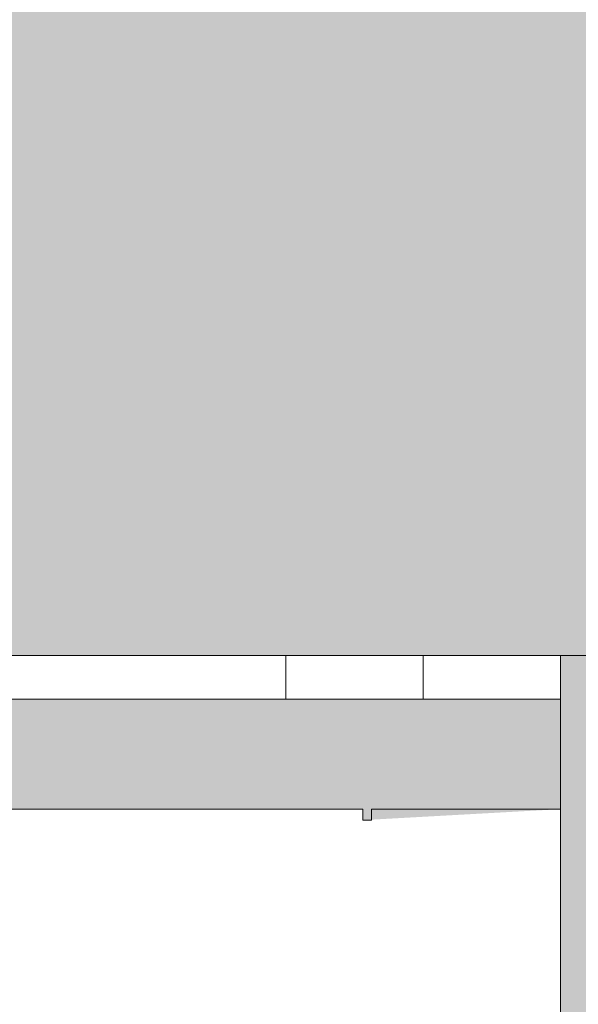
# Model space of a CAD drawing. Header units: millimetres. Extents: x -281 to 121694, y -16481 to 65128.
# Tile 223 of 656: x 17911 to 17962, y 19643 to 19733. Entities that reach past the tile are written whole.
import ezdxf

# ---------------------------------------------------------------- set-up
doc = ezdxf.new("R2010")
doc.units = ezdxf.units.MM
for name, color, linetype, lineweight in [('A--A23__Vloeren', 8, 'Continuous', 5), ('A--A2__Ruwbouw', 8, 'Continuous', 5), ('A--L21__Buitenwanden', 3, 'Continuous', 5), ('A--L22__Binnenwanden', 2, 'Continuous', 5), ('A--L23__Vloeren', 3, 'Continuous', 5), ('A--L3__Afbouw', 2, 'Continuous', 5)]:
    doc.layers.add(name, color=color, linetype=linetype, lineweight=lineweight)

# ---------------------------------------------------------------- blocks, each defined once
blk = doc.blocks.new('TBR-B-BWK-C-BES-ARC-R25_rvt-1-L_80_ 12')
at = {"layer": 'A--A23__Vloeren'}
h = blk.add_hatch(color=10, dxfattribs=at)
h.paths.add_polyline_path([(17947.5, 18651.025), (17960, 18651.025), (17960, 18661.025), (17860, 18661.025), (17860, 18651.025), (17945.8, 18651.025)])
h.paths.add_polyline_path([(17901.2, 18693.025), (17902, 18694.025), (17902, 18711.025), (17960, 18711.025), (17960, 19611.025), (17902, 19612.025), (17901.2, 19628.025), (17860, 19628.025), (17860, 19625.525), (17900, 19624.525), (17900, 18696.525), (17860, 18696.525), (17860, 18694.025), (17901.2, 18694.025)])
h.paths.add_polyline_path([(17942, 19660.025), (17960, 19661.025), (17960, 19671.025), (17860, 19671.025), (17860, 19661.025), (17942, 19661.025)])
h.paths.add_polyline_path([(67800, 21200), (67819, 21200), (67819, 22800), (67800, 22800), (67800, 21875)])
h.paths.add_polyline_path([(18452.5, 24050), (18452.5, 24355), (17960, 24355), (17960, 24050), (18312.212, 24050)])
h.paths.add_polyline_path([(67819, 24800), (67819, 26400), (67800, 26400), (67800, 24800)])
h.paths.add_polyline_path([(67819, 28400), (67819, 30000), (67800, 30000), (67800, 28400)])
h.paths.add_polyline_path([(67800, 32000), (67865, 32000), (67865, 33600), (67800, 33600), (67800, 32190.819)])
h.paths.add_polyline_path([(69983.157, 35275), (69986.228, 35276.272), (69991.5, 35289), (69991.5, 35441), (69986.228, 35453.728), (69973.5, 35459), (69885, 35459), (69885, 35470), (70105, 35470), (70105, 35459), (70016.5, 35459), (70003.772, 35453.728), (69998.5, 35441), (69998.5, 35289), (70003.772, 35276.272), (70006.843, 35275), (71113.157, 35275), (71116.228, 35276.272), (71121.5, 35289), (71121.5, 35441), (71116.228, 35453.728), (71103.5, 35459), (71015, 35459), (71015, 35470), (71235, 35470), (71235, 35459), (71146.5, 35459), (71133.772, 35453.728), (71128.5, 35441), (71128.5, 35289), (71133.772, 35276.272), (71136.843, 35275), (72208.157, 35275), (72211.228, 35276.272), (72216.5, 35289), (72216.5, 35441), (72211.228, 35453.728), (72198.5, 35459), (72110, 35459), (72110, 35470), (72330, 35470), (72330, 35459), (72241.5, 35459), (72228.772, 35453.728), (72223.5, 35441), (72223.5, 35289), (72228.772, 35276.272), (72231.843, 35275), (73338.157, 35275), (73341.228, 35276.272), (73346.5, 35289), (73346.5, 35441), (73341.228, 35453.728), (73328.5, 35459), (73240, 35459), (73240, 35470), (73460, 35470), (73460, 35475), (69860.4, 35475), (69860, 35275), (69973.5, 35275)])
h.paths.add_polyline_path([(73460, 35275), (73460, 35459), (73371.5, 35459), (73358.772, 35453.728), (73353.5, 35441), (73353.5, 35289), (73358.772, 35276.272), (73361.843, 35275), (73371.5, 35275)])
h.paths.add_polyline_path([(67800, 35600), (67819, 35600), (67819, 37200), (67800, 37200), (67800, 36433.34)])
h.paths.add_polyline_path([(67800, 39200), (67819, 39200), (67819, 40800), (67800, 40800), (67800, 39827.358)])
h.paths.add_polyline_path([(66945, 42550), (66950, 42550), (66950, 44650), (66945, 44650), (66945, 42797.123)])
h.paths.add_polyline_path([(24200, 42800), (24200, 44400), (24187, 44400), (24187, 42800)])
h.paths.add_polyline_path([(67800, 42800), (67865, 42800), (67865, 44400), (67800, 44400), (67800, 43221.375)])
h.paths.add_polyline_path([(67905, 44550), (67905, 44650), (67900, 44650), (67900, 44550)])
at = {"layer": 'A--A2__Ruwbouw'}
h = blk.add_hatch(color=21, dxfattribs=at)
h.paths.add_polyline_path([(17938.875, 15810), (18110, 15810), (18110, 18545), (17860, 18545), (17860, 15810)])
h.paths.add_polyline_path([(17938.875, 19675), (18110, 19675), (18110, 22125), (17860, 22125), (17860, 19675)])
at = {"layer": 'A--L22__Binnenwanden', "color": 241, "lineweight": 18}
blk.add_line((17860, 19675), (18110, 19675), dxfattribs=at)
blk = doc.blocks.new('NLRS_30_DO_WB_deur enkel draai-SH_gen_cpz1 - 32_31_05_deur enkel gesloten_gen_plaatstaal_1000x2135-65368931-L_80_ 12')
at = {"layer": 'A--L3__Afbouw'}
for p, q in [((500, -32), (500, 32)), ((499, -32.8), (499, -32)), ((499, -32), (500, -32)), ((500, -32.8), (499, -32.8)), ((500, -50), (500, -32.8)), ((450, -50), (500, -50))]:
    blk.add_line(p, q, dxfattribs=at)

msp = doc.modelspace()

# ---------------------------------------------------------------- hatches: boundary and pattern name
at = {"layer": 'A--A23__Vloeren'}
msp.add_hatch(color=10, dxfattribs=at).paths.add_polyline_path([(18110, 18060), (20210, 18060), (20210, 20160), (18110, 20160), (18110, 19675), (17960, 19675), (17960, 18545), (18110, 18545), (18110, 18190.497)])
at = {"layer": 'A--A2__Ruwbouw'}
h = msp.add_hatch(dxfattribs=at)
h.set_pattern_fill('FP_100', color=256, angle=60, style=0, pattern_type=2)
h.set_pattern_definition([(330, (17860, 19110), (70, 121.244), []), (30, (17860, 19110), (-70, 121.244), [])])
h.paths.add_polyline_path([(17885, 18545), (17935, 18545), (17935, 18651.025), (17885, 18651.025), (17885, 18614.749)])
h.paths.add_polyline_path([(17935, 19671.025), (17935, 19675), (17885, 19675), (17885, 19671.025)])

# ---------------------------------------------------------------- linework, layer by layer
at = {"layer": 'A--L21__Buitenwanden'}
for p, q in [((17960, 19675), (17860, 19675)), ((17935, 19675), (17935, 19671.025)), ((17947.5, 19675), (17947.5, 19671.025)), ((17960, 19671.025), (17960, 19675)), ((17860, 19671.025), (17960, 19671.025))]:
    msp.add_line(p, q, dxfattribs=at)
at = {"layer": 'A--L23__Vloeren', "color": 7}
msp.add_line((17960, 19671.025), (17960, 19661.025), dxfattribs=at)

# ---------------------------------------------------------------- block references
at = {"lineweight": 5}
msp.add_blockref('TBR-B-BWK-C-BES-ARC-R25_rvt-1-L_80_ 12', (0, 0), dxfattribs=at)
at = {"layer": 'A--L3__Afbouw', "rotation": 89.9999999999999}
msp.add_blockref('NLRS_30_DO_WB_deur enkel draai-SH_gen_cpz1 - 32_31_05_deur enkel gesloten_gen_plaatstaal_1000x2135-65368931-L_80_ 12', (17910, 19161.025), dxfattribs=at)

doc.saveas('drawing.dxf')
